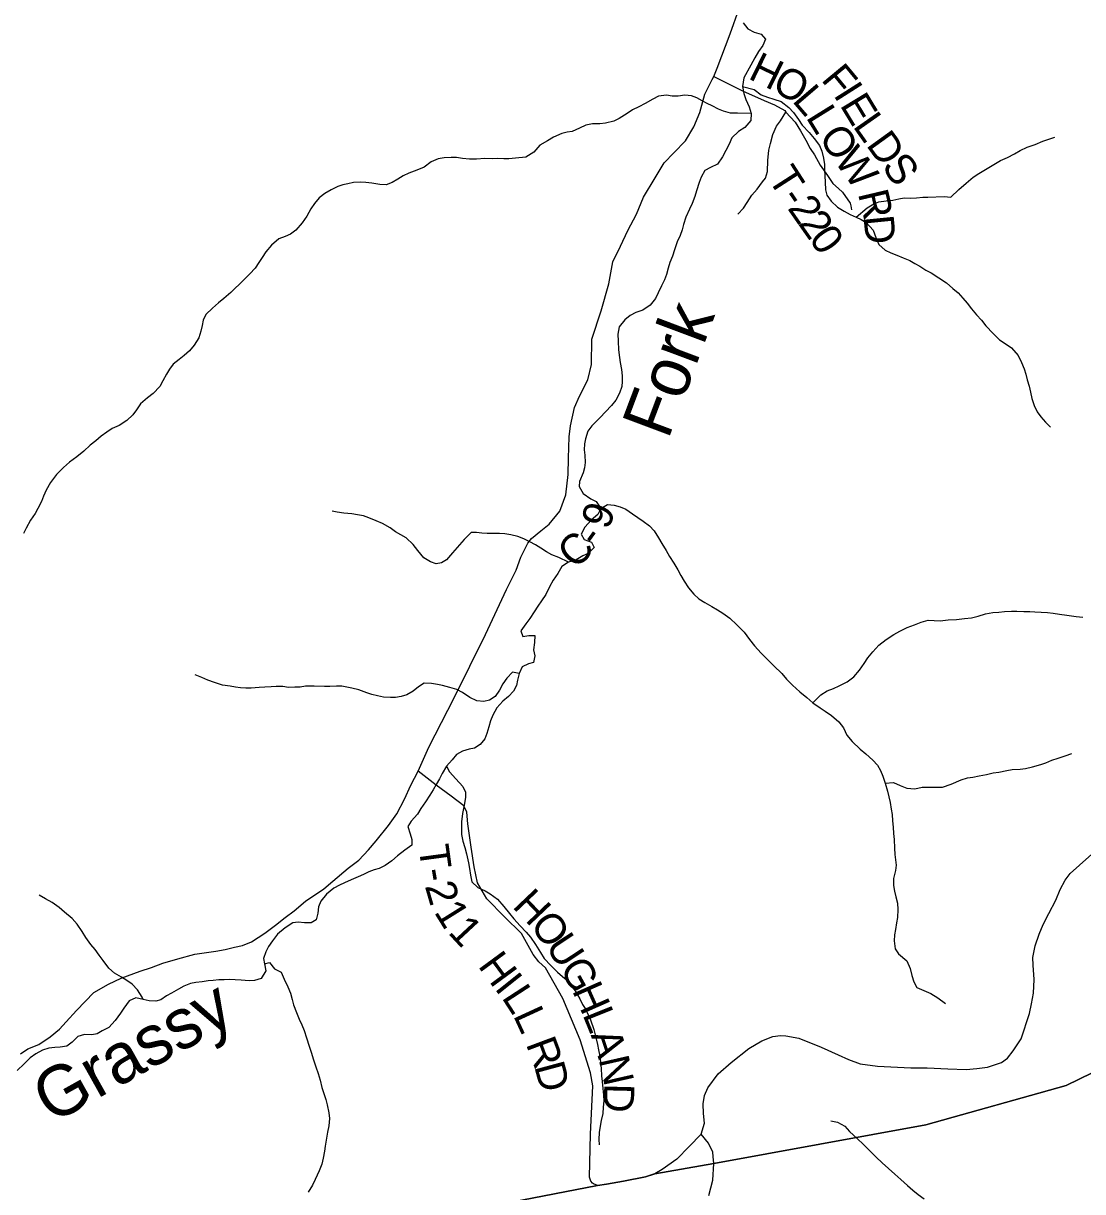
# Model space of a CAD drawing. Extents: x 1578669 to 1989827, y 208020 to 553079.
# Drawn here: x 1746556 to 1757093, y 384601 to 396225 of the extents above; entities that cross this region are included whole.
import ezdxf

# ---------------------------------------------------------------- set-up
doc = ezdxf.new("R2010")
doc.units = 0
for name, color, linetype in [('GM_X_County_Road', 7, 'Continuous'), ('GM_X_County_Road_Text', 7, 'Continuous'), ('GM_X_Minor_River', 7, 'Continuous'), ('GM_X_Minor_River_Text', 7, 'Continuous'), ('GM_X_Township', 7, 'Continuous'), ('GM_X_Township_Road', 7, 'Continuous'), ('GM_X_Township_Road_Text', 7, 'Continuous')]:
    doc.layers.add(name, color=color, linetype=linetype)

msp = doc.modelspace()

# ---------------------------------------------------------------- linework, layer by layer
at = {"layer": 'GM_X_County_Road'}
for points in [[(1746527, 385971), (1746599, 386022), (1746711, 386066), (1746823, 386140), (1746915, 386218), (1746983, 386292), (1747084, 386403), (1747170, 386493), (1747256, 386581), (1747404, 386665), (1747530, 386726), (1747718, 386796), (1747830, 386830), (1747942, 386874), (1748092, 386918), (1748263, 386965), (1748471, 386993), (1748565, 387009), (1748655, 387035), (1748737, 387051), (1748825, 387085), (1748957, 387174), (1749065, 387254), (1749159, 387330), (1749251, 387396), (1749363, 387492), (1749544, 387615), (1749634, 387691), (1749788, 387819), (1749892, 387900), (1749988, 388002), (1750064, 388090), (1750189, 388244), (1750271, 388361), (1750349, 388505), (1750411, 388645), (1750483, 388784), (1750588, 389024), (1750840, 389513), (1751153, 390146), (1751363, 390593), (1751458, 390786), (1751506, 390914), (1751574, 391052), (1751612, 391099), (1751702, 391175), (1751788, 391243), (1751894, 391373), (1751953, 391534), (1751977, 391736), (1751979, 391898), (1751985, 392111), (1751999, 392219), (1752038, 392403), (1752088, 392514), (1752172, 392678), (1752206, 392832), (1752212, 393083), (1752303, 393366), (1752379, 393634), (1752419, 393851), (1752497, 394007), (1752570, 394163), (1752654, 394328), (1752726, 394494), (1752840, 394687), (1752932, 394837), (1753025, 394935), (1753141, 395056), (1753225, 395194), (1753285, 395338), (1753335, 395519), (1753409, 395665), (1753424, 395697), (1753458, 395778), (1753586, 396122), (1753678, 396371)], [(1753418, 384951), (1753415, 384994), (1753371, 385083), (1753300, 385173), (1753332, 385284), (1753323, 385379), (1753318, 385475), (1753331, 385559), (1753364, 385635), (1753467, 385774), (1753598, 385885), (1753772, 386025), (1753903, 386102), (1754011, 386145), (1754086, 386156), (1754140, 386152), (1754269, 386128), (1754492, 386039), (1754660, 385963), (1754763, 385916), (1754879, 385872), (1755051, 385850), (1755385, 385832), (1755545, 385834), (1755753, 385824), (1755933, 385818), (1756039, 385825), (1756145, 385840), (1756286, 385886), (1756344, 385928), (1756403, 386001), (1756481, 386123), (1756565, 386372), (1756584, 386470), (1756605, 386576), (1756611, 386711), (1756600, 386855), (1756597, 386930), (1756621, 387048), (1756662, 387164), (1756701, 387259), (1756756, 387369), (1756826, 387501), (1756871, 387607), (1756920, 387700), (1756968, 387768), (1757061, 387849), (1757185, 387958)], [(1753375, 384564), (1753414, 384717), (1753423, 384881), (1753418, 384951)]]:
    msp.add_lwpolyline(points, dxfattribs=at)
at = {"layer": 'GM_X_Minor_River'}
for points in [[(1753716, 396229), (1753762, 396170), (1753827, 396138), (1753895, 396118), (1753939, 396067), (1753913, 396003), (1753870, 395945), (1753832, 395882), (1753793, 395810), (1753723, 395684), (1753708, 395598), (1753722, 395528), (1753743, 395468), (1753775, 395395), (1753795, 395327), (1753792, 395259), (1753732, 395189), (1753670, 395150), (1753603, 395086), (1753577, 395024), (1753512, 394896), (1753460, 394824), (1753391, 394791), (1753335, 394761), (1753299, 394693), (1753280, 394641), (1753252, 394559), (1753234, 394501), (1753209, 394431), (1753181, 394375), (1753146, 394295), (1753124, 394223), (1753110, 394171), (1753089, 394113), (1753061, 394050), (1753032, 393970), (1753012, 393910), (1752988, 393846), (1752969, 393788), (1752953, 393726), (1752935, 393674), (1752904, 393614), (1752870, 393544), (1752843, 393488), (1752791, 393422), (1752717, 393371), (1752647, 393349), (1752592, 393317), (1752538, 393276), (1752482, 393206), (1752469, 393134), (1752473, 393062), (1752476, 392975), (1752486, 392901)], [(1753708, 395598), (1753824, 395566), (1753894, 395512), (1753958, 395490), (1754020, 395471), (1754094, 395447), (1754170, 395387), (1754216, 395337), (1754266, 395269), (1754302, 395213), (1754374, 395138), (1754424, 395078), (1754474, 395008), (1754500, 394954), (1754514, 394884), (1754524, 394820), (1754526, 394769), (1754527, 394707), (1754531, 394645), (1754535, 394569), (1754547, 394517), (1754591, 394457), (1754653, 394397), (1754721, 394356), (1754781, 394322), (1754839, 394296), (1754891, 394272), (1754941, 394242), (1755009, 394168), (1755037, 394094), (1755065, 394023), (1755129, 393969), (1755185, 393943), (1755245, 393917), (1755307, 393893), (1755373, 393865), (1755423, 393837), (1755473, 393810), (1755533, 393768), (1755587, 393744)], [(1753795, 395327), (1753659, 395332), (1753591, 395332), (1753521, 395350), (1753471, 395370), (1753407, 395404), (1753357, 395428), (1753307, 395454), (1753255, 395483), (1753201, 395505), (1753137, 395509), (1753071, 395499), (1753011, 395501), (1752955, 395509), (1752875, 395499), (1752816, 395469), (1752740, 395429), (1752680, 395395), (1752616, 395363), (1752562, 395327), (1752482, 395279), (1752430, 395251), (1752348, 395233), (1752289, 395225), (1752217, 395225), (1752151, 395212), (1752089, 395182), (1752015, 395150), (1751965, 395142), (1751913, 395130), (1751831, 395092), (1751769, 395056), (1751694, 395012), (1751634, 394944), (1751554, 394894), (1751452, 394882), (1751386, 394878), (1751336, 394878), (1751274, 394880), (1751220, 394878), (1751148, 394880), (1751063, 394874), (1750995, 394873), (1750925, 394879), (1750863, 394891), (1750813, 394891), (1750741, 394887), (1750683, 394877), (1750611, 394847), (1750543, 394795), (1750471, 394765), (1750392, 394735), (1750334, 394709), (1750282, 394675), (1750226, 394641), (1750166, 394619), (1750102, 394623), (1750024, 394635), (1749964, 394642), (1749908, 394644), (1749840, 394640), (1749785, 394628), (1749735, 394618), (1749683, 394600), (1749619, 394568), (1749555, 394532), (1749499, 394490), (1749453, 394432), (1749417, 394378), (1749376, 394306), (1749330, 394240), (1749266, 394166), (1749212, 394128), (1749162, 394104), (1749098, 394080), (1749024, 394018), (1748969, 393952), (1748931, 393896), (1748899, 393844), (1748861, 393789), (1748809, 393733), (1748745, 393671), (1748620, 393547), (1748550, 393487), (1748498, 393443), (1748436, 393391), (1748370, 393329), (1748344, 393271), (1748334, 393219), (1748321, 393163), (1748301, 393095), (1748255, 393023), (1748209, 392967), (1748157, 392919), (1748105, 392879), (1748045, 392835), (1748011, 392785), (1747980, 392733), (1747944, 392667), (1747914, 392613), (1747846, 392543)], [(1755554, 394496), (1755715, 394503), (1755781, 394497), (1755863, 394573), (1755935, 394635), (1756003, 394694), (1756060, 394730), (1756110, 394762), (1756176, 394802), (1756276, 394860), (1756346, 394890), (1756416, 394928), (1756472, 394960), (1756542, 394993), (1756620, 395019), (1756696, 395053), (1756766, 395075), (1756816, 395091)], [(1754839, 394296), (1754951, 394390), (1755016, 394430), (1755066, 394450), (1755140, 394458), (1755206, 394464), (1755264, 394478), (1755318, 394488), (1755384, 394486), (1755440, 394488), (1755502, 394494), (1755554, 394496)], [(1755587, 393744), (1755738, 393643), (1755802, 393587), (1755854, 393545), (1755900, 393490), (1755945, 393440), (1755987, 393384), (1756037, 393326), (1756087, 393273), (1756130, 393217), (1756204, 393139), (1756266, 393076), (1756322, 393040), (1756384, 392998), (1756451, 392919), (1756485, 392849), (1756513, 392787), (1756529, 392735), (1756542, 392679), (1756560, 392614), (1756574, 392556), (1756588, 392492), (1756611, 392424), (1756641, 392360), (1756677, 392310), (1756725, 392257), (1756773, 392207)], [(1752486, 392901), (1752494, 392851), (1752505, 392781), (1752513, 392717), (1752513, 392661), (1752508, 392611), (1752486, 392545), (1752451, 392475), (1752407, 392423), (1752347, 392361), (1752294, 392304), (1752212, 392220), (1752171, 392166), (1752147, 392092), (1752137, 392042), (1752136, 391980), (1752140, 391928), (1752146, 391854), (1752139, 391804), (1752123, 391752), (1752089, 391666), (1752084, 391616), (1752124, 391548), (1752202, 391493), (1752253, 391469), (1752301, 391399), (1752271, 391339), (1752204, 391283), (1752142, 391213), (1752105, 391143), (1752135, 391089), (1752207, 391063), (1752233, 391011), (1752176, 390951), (1752120, 390927), (1752054, 390887), (1751980, 390864), (1751913, 390822), (1751873, 390752), (1751827, 390685), (1751790, 390619), (1751754, 390541), (1751711, 390479), (1751675, 390427), (1751637, 390371), (1751594, 390305), (1751554, 390252), (1751506, 390182), (1751523, 390124), (1751583, 390135), (1751645, 390135), (1751639, 390065), (1751631, 389993), (1751644, 389933), (1751632, 389867), (1751580, 389851), (1751518, 389821), (1751487, 389755), (1751471, 389690), (1751460, 389638), (1751432, 389580), (1751382, 389526), (1751327, 389480), (1751267, 389416), (1751227, 389341), (1751204, 389285), (1751186, 389225), (1751168, 389161), (1751147, 389105), (1751099, 389049), (1751045, 389015), (1750991, 389002), (1750924, 388982), (1750866, 388950), (1750822, 388898), (1750765, 388833), (1750723, 388761), (1750697, 388709), (1750664, 388651), (1750632, 388599), (1750600, 388545), (1750557, 388479), (1750511, 388412), (1750477, 388358), (1750414, 388286), (1750380, 388234), (1750403, 388162), (1750421, 388106), (1750419, 388048), (1750350, 387998), (1750278, 387943), (1750220, 387893), (1750156, 387847), (1750097, 387817), (1750047, 387802), (1749993, 387782), (1749939, 387758), (1749885, 387733), (1749817, 387703), (1749750, 387675), (1749700, 387652)], [(1747846, 392543), (1747792, 392499), (1747722, 392439), (1747682, 392381), (1747645, 392329), (1747587, 392275), (1747509, 392225), (1747441, 392193), (1747387, 392157), (1747329, 392117), (1747277, 392071), (1747220, 392029), (1747158, 391969), (1747088, 391913), (1747016, 391859), (1746954, 391805), (1746886, 391737), (1746827, 391657), (1746783, 391580), (1746755, 391522), (1746737, 391468), (1746701, 391398), (1746673, 391348), (1746627, 391282), (1746584, 391202), (1746556, 391150)], [(1751980, 390864), (1751881, 390910), (1751813, 390938), (1751760, 390967), (1751704, 391003), (1751650, 391035), (1751594, 391065), (1751536, 391097), (1751476, 391121), (1751404, 391137), (1751346, 391145), (1751292, 391150), (1751230, 391150), (1751170, 391148), (1751116, 391152), (1751062, 391158), (1751010, 391158), (1750940, 391090), (1750871, 391010), (1750825, 390958), (1750765, 390888), (1750715, 390858), (1750663, 390848), (1750605, 390866), (1750539, 390908), (1750479, 390980), (1750433, 391039), (1750365, 391105), (1750311, 391135), (1750259, 391167), (1750205, 391205), (1750127, 391249), (1750067, 391275), (1749993, 391306), (1749941, 391324), (1749881, 391336), (1749823, 391344), (1749745, 391350), (1749679, 391362), (1749628, 391372)], [(1752301, 391399), (1752368, 391439), (1752434, 391432), (1752494, 391414), (1752548, 391390), (1752616, 391344), (1752668, 391310), (1752720, 391272), (1752784, 391226), (1752830, 391176), (1752874, 391107), (1752906, 391049), (1752950, 390979), (1752984, 390919), (1753026, 390855), (1753066, 390787), (1753096, 390730), (1753130, 390674), (1753172, 390610), (1753224, 390546), (1753276, 390500), (1753336, 390462), (1753404, 390424), (1753460, 390389), (1753514, 390357), (1753584, 390307), (1753654, 390241), (1753726, 390167), (1753778, 390096), (1753830, 390030), (1753894, 389958), (1753964, 389890), (1754022, 389834), (1754100, 389756), (1754148, 389699), (1754208, 389639), (1754280, 389573), (1754350, 389517), (1754410, 389465), (1754482, 389414), (1754532, 389380), (1754594, 389340), (1754668, 389276), (1754714, 389216), (1754748, 389144), (1754799, 389080), (1754879, 389005), (1754935, 388957), (1755005, 388895), (1755051, 388843), (1755083, 388791), (1755107, 388735), (1755129, 388666), (1755151, 388586), (1755165, 388528), (1755177, 388472), (1755189, 388406), (1755197, 388352), (1755203, 388292), (1755209, 388226), (1755213, 388166), (1755217, 388104), (1755220, 388019), (1755226, 387957), (1755238, 387849), (1755232, 387795), (1755212, 387717), (1755210, 387647), (1755220, 387591), (1755234, 387533), (1755250, 387471), (1755254, 387408), (1755252, 387328), (1755243, 387274), (1755233, 387208), (1755223, 387156), (1755219, 387096), (1755229, 387018), (1755261, 386966), (1755345, 386898), (1755379, 386821), (1755393, 386751), (1755413, 386687), (1755445, 386633), (1755583, 386571)], [(1755556, 390288), (1755677, 390279), (1755757, 390289), (1755837, 390294), (1755919, 390302), (1755987, 390310), (1756055, 390328), (1756127, 390350), (1756199, 390363), (1756261, 390367), (1756317, 390373), (1756385, 390375), (1756439, 390377), (1756509, 390374), (1756567, 390372), (1756619, 390370), (1756681, 390368), (1756742, 390362), (1756800, 390355), (1756864, 390347), (1756936, 390337), (1757030, 390325), (1757094, 390316)], [(1754410, 389465), (1754488, 389545), (1754552, 389583), (1754614, 389607), (1754670, 389635), (1754750, 389673), (1754818, 389724), (1754873, 389789), (1754921, 389857), (1754955, 389911), (1755005, 389973), (1755065, 390039), (1755137, 390093), (1755216, 390145), (1755274, 390179), (1755348, 390213), (1755420, 390242), (1755488, 390266), (1755556, 390288)], [(1751487, 389755), (1751422, 389769), (1751364, 389711), (1751326, 389653), (1751294, 389591), (1751248, 389527), (1751194, 389491), (1751136, 389477), (1751067, 389485), (1750997, 389517), (1750925, 389566), (1750869, 389598), (1750797, 389618), (1750727, 389636), (1750677, 389648), (1750617, 389658), (1750543, 389660), (1750487, 389624), (1750433, 389582), (1750371, 389544), (1750313, 389526), (1750259, 389516), (1750208, 389516), (1750140, 389521), (1750078, 389533), (1750024, 389547), (1749972, 389565), (1749892, 389593), (1749824, 389611), (1749774, 389621), (1749724, 389629), (1749670, 389631), (1749604, 389627), (1749552, 389626), (1749448, 389630), (1749364, 389630), (1749310, 389622), (1749257, 389622), (1749193, 389618), (1749137, 389628), (1749071, 389626), (1749021, 389624), (1748959, 389620), (1748903, 389616), (1748821, 389610), (1748769, 389611), (1748717, 389615), (1748667, 389621), (1748613, 389629), (1748537, 389641), (1748457, 389667), (1748390, 389691), (1748332, 389717), (1748264, 389743)], [(1755496, 388626), (1755698, 388624), (1755784, 388656), (1755884, 388700), (1755948, 388717), (1756002, 388725), (1756064, 388737), (1756138, 388753), (1756202, 388767), (1756258, 388776), (1756338, 388792), (1756392, 388800), (1756470, 388806), (1756526, 388812), (1756594, 388827), (1756678, 388851), (1756728, 388869), (1756786, 388893), (1756848, 388915), (1756918, 388937), (1756986, 388960)], [(1750765, 388833), (1750794, 388777), (1750858, 388708), (1750926, 388632), (1750954, 388576), (1750954, 388522), (1750940, 388446), (1750924, 388364), (1750916, 388282), (1750913, 388220), (1750915, 388153), (1750927, 388089), (1750949, 388025), (1750965, 387963), (1750983, 387873), (1750995, 387815), (1751005, 387749), (1751017, 387685), (1751077, 387628), (1751151, 387594), (1751201, 387564), (1751273, 387512), (1751335, 387438), (1751391, 387368), (1751435, 387315), (1751497, 387247), (1751559, 387183), (1751601, 387133), (1751651, 387059), (1751701, 386981), (1751737, 386922), (1751803, 386850), (1751869, 386784), (1751941, 386722), (1751991, 386664), (1752045, 386600), (1752090, 386519), (1752118, 386463), (1752150, 386413), (1752176, 386359), (1752198, 386309), (1752230, 386213), (1752250, 386135), (1752266, 386064), (1752278, 386012), (1752290, 385948), (1752298, 385890), (1752304, 385828), (1752308, 385752), (1752314, 385696), (1752319, 385628), (1752327, 385560), (1752329, 385504), (1752325, 385443), (1752319, 385377), (1752303, 385309), (1752293, 385253), (1752285, 385191), (1752281, 385121), (1752283, 385067)], [(1755129, 388666), (1755213, 388672), (1755277, 388642), (1755343, 388614), (1755424, 388610), (1755496, 388626)], [(1749700, 387652), (1749646, 387620), (1749572, 387562), (1749515, 387490), (1749493, 387436), (1749485, 387372), (1749470, 387304), (1749420, 387277), (1749352, 387277), (1749290, 387281), (1749236, 387274), (1749160, 387226), (1749085, 387162), (1749033, 387097), (1748994, 387041), (1748968, 386987), (1748946, 386921), (1748955, 386869), (1748969, 386799), (1748923, 386723), (1748856, 386703), (1748802, 386700), (1748724, 386706), (1748662, 386710), (1748604, 386711), (1748554, 386709), (1748500, 386707), (1748444, 386702), (1748394, 386698), (1748336, 386688), (1748272, 386681), (1748218, 386671), (1748152, 386647), (1748098, 386615), (1748031, 386576), (1747981, 386548), (1747923, 386510), (1747873, 386497), (1747807, 386499), (1747747, 386513), (1747675, 386530), (1747609, 386498), (1747556, 386428), (1747522, 386376), (1747468, 386305), (1747407, 386233), (1747341, 386201), (1747289, 386172), (1747237, 386162), (1747163, 386166), (1747099, 386145), (1747042, 386087), (1746988, 386047), (1746922, 386037), (1746870, 386036), (1746810, 386030), (1746746, 386010), (1746680, 385973), (1746623, 385931), (1746563, 385873), (1746496, 385808)], [(1747747, 386513), (1747737, 386537), (1747692, 386608), (1747638, 386666), (1747586, 386702), (1747532, 386735), (1747464, 386775), (1747407, 386826), (1747351, 386902), (1747309, 386954), (1747272, 387009), (1747228, 387061), (1747176, 387131), (1747141, 387191), (1747093, 387262), (1747042, 387318), (1746964, 387381), (1746912, 387427), (1746842, 387477), (1746777, 387516), (1746713, 387552)], [(1748955, 386869), (1749006, 386881), (1749055, 386818), (1749119, 386784), (1749151, 386716), (1749188, 386639), (1749212, 386575), (1749229, 386513), (1749243, 386459), (1749273, 386383), (1749300, 386318), (1749326, 386262), (1749350, 386204), (1749373, 386132), (1749399, 386050), (1749418, 385989), (1749442, 385913), (1749466, 385843), (1749487, 385775), (1749507, 385709), (1749526, 385638), (1749544, 385576), (1749566, 385518), (1749579, 385464), (1749595, 385384), (1749601, 385330), (1749594, 385256), (1749582, 385194), (1749571, 385132), (1749557, 385054), (1749551, 385004), (1749540, 384934), (1749526, 384876), (1749497, 384808), (1749459, 384722), (1749431, 384666), (1749390, 384596)], [(1755583, 386571), (1755653, 386531), (1755730, 386474)], [(1754588, 385306), (1754656, 385291), (1754726, 385251), (1754775, 385198), (1754855, 385126), (1754911, 385072), (1754982, 384999), (1755040, 384943), (1755098, 384888), (1755163, 384830), (1755225, 384774), (1755283, 384721), (1755352, 384663), (1755404, 384616), (1755458, 384572), (1755518, 384530)]]:
    msp.add_lwpolyline(points, dxfattribs=at)
at = {"layer": 'GM_X_Township'}
for points in [[(1766495, 399541), (1766452, 389999), (1766457, 389933), (1760700, 387403), (1757963, 386161), (1756930, 385658), (1755534, 385267), (1753423, 384881), (1752837, 384779), (1752746, 384750), (1752525, 384707), (1752358, 384675), (1752267, 384661), (1743250, 382913)], [(1743250, 382913), (1752267, 384661), (1752358, 384675), (1752525, 384707), (1752746, 384750), (1752837, 384779), (1753423, 384881), (1755534, 385267), (1756930, 385658), (1757963, 386161), (1760700, 387403), (1766457, 389933), (1767788, 389678), (1769444, 389364)]]:
    msp.add_lwpolyline(points, dxfattribs=at)
at = {"layer": 'GM_X_Township_Road'}
for points in [[(1753424, 395697), (1753709, 395555), (1753925, 395457), (1754029, 395415), (1754129, 395359), (1754139, 395341), (1754235, 395241), (1754287, 395155), (1754339, 395063), (1754381, 394979), (1754427, 394916), (1754481, 394814), (1754555, 394710), (1754609, 394632), (1754665, 394582), (1754705, 394544), (1754780, 394436), (1754788, 394410), (1754793, 394370)], [(1753664, 394325), (1753720, 394387), (1753756, 394441), (1753802, 394517), (1753854, 394575), (1753909, 394647), (1753937, 394686), (1753957, 394752), (1753963, 394860), (1753971, 394962), (1753987, 395030), (1754011, 395119), (1754049, 395201), (1754087, 395255), (1754139, 395341)], [(1752218, 384687), (1752201, 384704), (1752189, 384744), (1752196, 385173), (1752222, 385653), (1752197, 385782), (1752095, 386110), (1751923, 386523), (1751750, 386827), (1751682, 386889), (1751626, 386961), (1751510, 387170), (1751342, 387334), (1751168, 387514), (1751074, 387674), (1751040, 387834), (1751011, 388027), (1750979, 388261), (1750967, 388377), (1750937, 388439), (1750813, 388535), (1750663, 388645), (1750483, 388784)], [(1753300, 385173), (1753178, 385051), (1753058, 384925), (1752912, 384821), (1752837, 384779), (1752824, 384775)], [(1752824, 384775), (1752746, 384750), (1752525, 384707), (1752358, 384675), (1752267, 384661), (1752226, 384679), (1752218, 384687)]]:
    msp.add_lwpolyline(points, dxfattribs=at)

# ---------------------------------------------------------------- texts
at = {"layer": 'GM_X_County_Road_Text'}
for s, rotation, p in [('9', 69.592, (1752375, 391177)), ('C', 44.2521, (1752048, 390785)), ('-', 54.0135, (1752261, 390999))]:
    msp.add_text(s, height=300, rotation=rotation, dxfattribs=at).set_placement(p)
at = {"layer": 'GM_X_Minor_River_Text'}
for s, height, rotation, p in [('Fork', 499.9, 69.4126, (1752969, 392074)), ('Grassy', 500, 29.1936, (1746835, 385268))]:
    msp.add_text(s, height=height, rotation=rotation, dxfattribs=at).set_placement(p)
at = {"layer": 'GM_X_Township_Road_Text'}
for s, rotation, p in [('H', 333.9432, (1753756, 395680)), ('O', 330.0021, (1753988, 395567)), ('F', 309.6231, (1754484, 395663)), ('L', 310.6199, (1754196, 395452)), ('I', 302.4365, (1754608, 395515)), ('E', 301.2313, (1754673, 395412)), ('L', 301.8487, (1754335, 395291)), ('L', 305.1021, (1754801, 395202)), ('O', 303.723, (1754460, 395092)), ('D', 305.853, (1754933, 395015)), ('W', 305.8569, (1754613, 394862)), ('S', 304.8367, (1755087, 394802)), ('T', 302.7199, (1753955, 394684)), ('2', 304.841, (1754151, 394385)), ('-', 304.4645, (1754081, 394487)), ('R', 283.3319, (1754857, 394533)), ('2', 305.0746, (1754257, 394233)), ('D', 275.7066, (1754912, 394303)), ('0', 305.0826, (1754362, 394083)), ('T', 277.7028, (1750487, 388034)), ('-', 279.8104, (1750519, 387800)), ('2', 286.2314, (1750548, 387643)), ('H', 313.6115, (1751411, 387435)), ('1', 301.9132, (1750636, 387384)), ('1', 312.917, (1750772, 387177)), ('O', 306.859, (1751587, 387251)), ('U', 303.4547, (1751743, 387044)), ('H', 306.3512, (1751072, 386847)), ('G', 299.1236, (1751885, 386828)), ('I', 308.5715, (1751236, 386624)), ('L', 303.0375, (1751308, 386534)), ('H', 293.8467, (1752011, 386604)), ('L', 294.6635, (1751425, 386356)), ('L', 291.8603, (1752116, 386365)), ('R', 290.4793, (1751552, 386072)), ('A', 288.064, (1752198, 386162)), ('N', 282.8054, (1752278, 385918)), ('D', 285.1142, (1751636, 385849)), ('D', 268.612, (1752335, 385680))]:
    msp.add_text(s, height=300, rotation=rotation, dxfattribs=at).set_placement(p)

doc.saveas('drawing.dxf')
